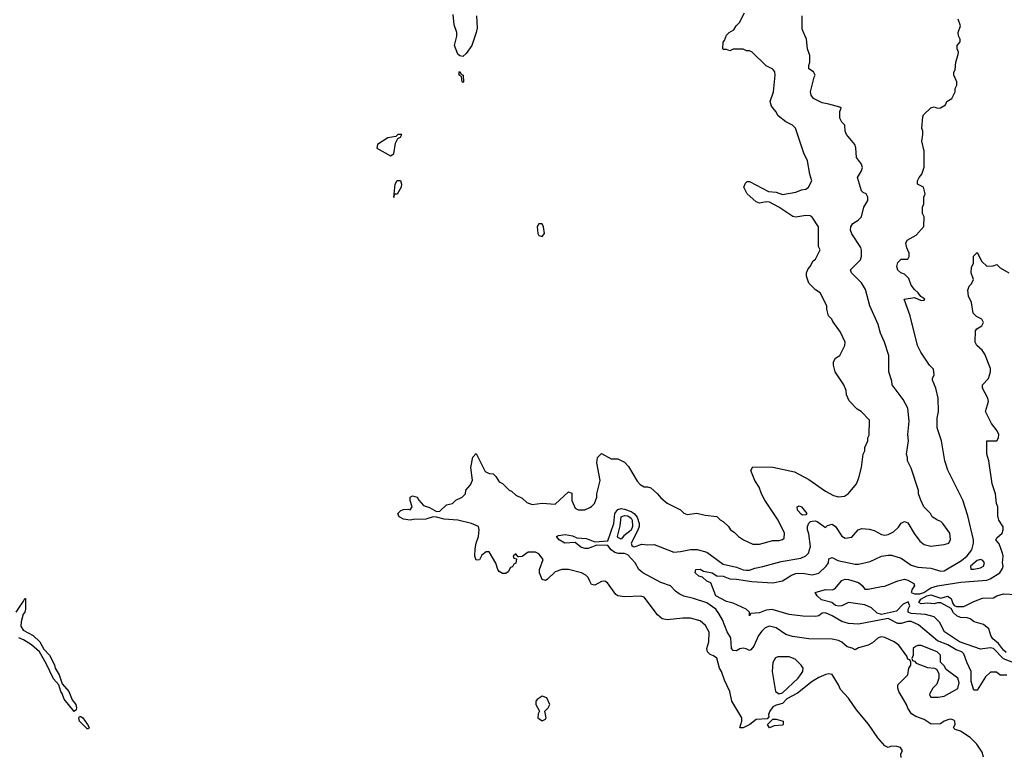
# Model space of a CAD drawing. Header units: inches. Extents: x 2348341 to 2479810, y 460419 to 613669.
# Tile 579 of 656: x 2426540 to 2432516, y 564148 to 568608. Entities that reach past the tile are written whole.
import ezdxf

# ---------------------------------------------------------------- set-up
doc = ezdxf.new("R2010")
doc.units = ezdxf.units.IN
doc.header["$MEASUREMENT"] = 0
doc.layers.add('C4526', color=7, linetype='Continuous')
doc.layers.add('C4536', color=7, linetype='Continuous')

msp = doc.modelspace()

# ---------------------------------------------------------------- linework, layer by layer
at = {"layer": 'C4526', "color": 2}
for points, elevation in [([(2429311.3, 568630), (2429315.3, 568555.3), (2429310.6, 568529.4), (2429282.8, 568450), (2429250, 568402), (2429230, 568384), (2429210, 568388.7), (2429199, 568399), (2429179, 568450), (2429192, 568508), (2429191.8, 568530), (2429177.1, 568577.1), (2429170, 568639)], 74), ([(2430000, 565200), (2429990, 565222), (2429975.5, 565235.5), (2429950, 565249), (2429870, 565269), (2429830, 565269), (2429790, 565255.3), (2429742, 565210), (2429730, 565204), (2429710, 565208.7), (2429694, 565250), (2429694, 565270), (2429717.2, 565330), (2429690, 565365.2), (2429670, 565374.5), (2429625.8, 565374.2), (2429590, 565348), (2429570, 565346), (2429566, 565346), (2429550, 565366), (2429534, 565350), (2429538, 565338), (2429554, 565334), (2429551.6, 565308.4), (2429538, 565302), (2429530, 565286), (2429518, 565282), (2429503.6, 565256.4), (2429490, 565246), (2429470, 565246), (2429450, 565258), (2429442, 565270), (2429428.9, 565308.9), (2429390, 565378), (2429370, 565378), (2429344, 565356), (2429330, 565328), (2429310, 565326), (2429302, 565350), (2429304.8, 565395.2), (2429309.4, 565430.6), (2429324, 565470), (2429329, 565510), (2429325.2, 565530), (2429282, 565550), (2429198, 565570), (2429115.5, 565575.5), (2429068.4, 565588.4), (2429050, 565588.7), (2429005.3, 565574.7), (2428930, 565574), (2428910, 565569.2), (2428870, 565576), (2428847, 565587), (2428842, 565590), (2428835.3, 565610), (2428852.7, 565627.3), (2428870, 565634.8), (2428896, 565636), (2428910, 565632), (2428922, 565650), (2428908.9, 565688.9), (2428908.7, 565710), (2428923.1, 565716.9), (2428952, 565710), (2428962, 565690), (2428990, 565658), (2429026.2, 565646.2), (2429070, 565622), (2429090, 565624.7), (2429130, 565662), (2429166, 565670), (2429186, 565690), (2429226, 565710), (2429246, 565730), (2429248.4, 565751.6), (2429276.4, 565783.6), (2429287.3, 565812.7), (2429278, 565890), (2429288.9, 565951.1), (2429310, 565974), (2429364.7, 565864.7), (2429390, 565852), (2429414, 565850), (2429430, 565834), (2429450, 565802), (2429470, 565792), (2429510, 565752), (2429525.4, 565745.4), (2429550, 565722), (2429590, 565702), (2429616.9, 565676.9), (2429650, 565664.7), (2429710, 565672), (2429790, 565666), (2429870, 565742), (2429890, 565734), (2429891.6, 565688.4), (2429910, 565642), (2429930, 565632), (2429970, 565632), (2430000, 565647)], 74), ([(2430000, 565400.7), (2429990, 565396.9), (2429970, 565397.3), (2429946.3, 565406.3), (2429910, 565433.2), (2429849.2, 565430), (2429814, 565450), (2429798, 565470), (2429810, 565476), (2429850, 565481.7), (2429893.8, 565473.8), (2429922, 565462), (2429978.6, 565458.6), (2430000, 565449.8)], 70), ([(2426519, 565010), (2426563.1, 565076.9), (2426570, 565094), (2426574, 565094), (2426574, 565030), (2426570.6, 565010), (2426561.6, 564998.4), (2426547.7, 564952.3), (2426546.2, 564926.2), (2426561.1, 564901.1), (2426621, 564870), (2426661, 564830), (2426686.8, 564786.8), (2426721, 564750), (2426750.4, 564690.4), (2426754.8, 564670), (2426778.8, 564630), (2426796.9, 564576.9), (2426838.8, 564530), (2426858.8, 564478.8), (2426881, 564450), (2426884.7, 564430), (2426882, 564418), (2426870, 564408.7), (2426810, 564482), (2426798, 564518), (2426789.3, 564530), (2426778, 564570), (2426745.4, 564605.4), (2426700.2, 564700.2), (2426659, 564770), (2426612.1, 564812.1), (2426563.3, 564843.3), (2426534.5, 564854.5)], 74)]:
    msp.add_lwpolyline(points, dxfattribs=dict(at, elevation=elevation))
for points, elevation in [([(2429230, 568226), (2429226, 568230), (2429222, 568262), (2429206, 568270), (2429206, 568290), (2429210, 568294), (2429218, 568278), (2429232, 568270), (2429234, 568230)], 74), ([(2428858, 567910), (2428834, 567910), (2428822, 567898), (2428774, 567890), (2428711.3, 567850), (2428708, 567828), (2428790, 567782), (2428810, 567794), (2428821.2, 567858.8), (2428834.6, 567885.4), (2428850, 567894)], 78), ([(2428812.1, 567548.4), (2428818.4, 567610), (2428830, 567630.5), (2428850, 567630.6), (2428857.6, 567610), (2428854, 567590), (2428830, 567549.2)], 74), ([(2428812.1, 567548.4), (2428811.6, 567548.4), (2428810, 567528.7)], 74), ([(2429710, 567368), (2429690, 567368), (2429681, 567350), (2429684, 567310), (2429690, 567298), (2429710, 567291.3), (2429724, 567310), (2429719, 567350)], 78), ([(2429710, 564502), (2429679.6, 564480.4), (2429672, 564470), (2429672, 564450), (2429694, 564410), (2429685.4, 564394.6), (2429684.7, 564370), (2429710, 564352), (2429730, 564362), (2429735.3, 564370), (2429726, 564410), (2429748, 564430), (2429758, 564450), (2429738, 564490)], 78), ([(2426950, 564302), (2426902, 564350), (2426898, 564370), (2426903.1, 564376.9), (2426910, 564378), (2426922, 564370), (2426951.3, 564330), (2426962, 564310), (2426958, 564302)], 74)]:
    msp.add_lwpolyline(points, close=True, dxfattribs=dict(at, elevation=elevation))
at = {"layer": 'C4536', "color": 2}
for points, elevation in [([(2430000, 565647), (2430010, 565652), (2430028, 565670), (2430042, 565710), (2430042, 565730), (2430062, 565810), (2430042, 565918), (2430046, 565950), (2430070, 565974), (2430130, 565942), (2430170, 565942), (2430210, 565922), (2430235.3, 565895.3), (2430286.4, 565806.4), (2430305.4, 565785.4), (2430330, 565772), (2430350, 565772), (2430370, 565764.7), (2430411, 565730), (2430430, 565704.7), (2430470, 565672), (2430550, 565632), (2430570, 565612), (2430590, 565604.7), (2430650, 565611.3), (2430699.6, 565599.6), (2430771, 565591), (2430790, 565572), (2430810, 565562), (2430842, 565530), (2430854, 565510), (2430876.9, 565496.9), (2430902, 565470), (2430932, 565450), (2430990, 565422.8), (2431030, 565422.8), (2431110, 565446), (2431150, 565446), (2431168.9, 565451.1), (2431179, 565461), (2431182, 565490), (2431144, 565570), (2431062, 565690), (2431042, 565730), (2431028.7, 565770), (2431001.2, 565810), (2430978, 565870), (2430990, 565894), (2431110, 565891.3), (2431242, 565862), (2431330, 565816), (2431430, 565744.7), (2431479.8, 565719.8), (2431510, 565711), (2431544.7, 565715.3), (2431569.1, 565730.9), (2431618, 565790), (2431633.2, 565826.8), (2431648.7, 565890), (2431658, 565970), (2431668, 565990), (2431668, 566010), (2431688, 566050), (2431688, 566070), (2431694.6, 566085.4), (2431696.4, 566176.4), (2431646, 566230), (2431623.1, 566243.1), (2431574.6, 566294.6), (2431558, 566330), (2431556.4, 566356.4), (2431542, 566390), (2431488.7, 566470), (2431478, 566510), (2431478, 566530), (2431490, 566552), (2431518, 566570), (2431548, 566630), (2431548.7, 566650), (2431522, 566710), (2431474.6, 566774.6), (2431468.9, 566788.9), (2431448.7, 566810), (2431438, 566850), (2431438, 566870), (2431398, 566950), (2431370, 566968), (2431328.9, 567008.9), (2431315.3, 567050), (2431315.3, 567070), (2431324.7, 567095.3), (2431338, 567110), (2431356.4, 567143.6), (2431370, 567154), (2431398, 567210), (2431388, 567230), (2431388.7, 567350), (2431350, 567408.7), (2431336.5, 567416.5), (2431310, 567419), (2431250, 567409), (2431232.5, 567412.5), (2431148, 567470), (2431090, 567499), (2431070, 567501.2), (2431030, 567494), (2431010, 567502), (2430954, 567550), (2430935.3, 567590), (2430944, 567616), (2430955.3, 567624.7), (2430970, 567626), (2431084.5, 567564.5), (2431130, 567560.7), (2431170, 567546.8), (2431250, 567561), (2431285.2, 567574.8), (2431310, 567578), (2431328, 567590), (2431348, 567630), (2431335.3, 567670), (2431322, 567750), (2431298, 567798), (2431248, 567950), (2431230, 567968), (2431190, 567988), (2431143.1, 568023.1), (2431128.7, 568050), (2431102, 568082), (2431095.3, 568110), (2431114, 568170), (2431124, 568270), (2431122, 568290), (2431110, 568308), (2431070, 568328), (2430986, 568410), (2430970, 568418), (2430950, 568418), (2430930, 568428), (2430870, 568428), (2430850, 568418), (2430830, 568426), (2430810, 568426), (2430808, 568430), (2430808.9, 568471.1), (2430818, 568482), (2430830, 568514), (2430846, 568530), (2430874.6, 568545.4), (2430888, 568570), (2430908, 568590), (2430938, 568650)], 74), ([(2430000, 565449.8), (2430030, 565437.3), (2430110, 565444.7), (2430145.4, 565550), (2430150.9, 565610), (2430170, 565633.4), (2430190, 565639.6), (2430210, 565636.9), (2430250, 565622.9), (2430269.5, 565609.5), (2430287, 565587), (2430299.2, 565550), (2430299, 565530), (2430291.5, 565508.5), (2430250.8, 565430), (2430255.3, 565415.3), (2430262, 565410), (2430270, 565408), (2430316.5, 565423.5), (2430350, 565418.8), (2430390, 565421), (2430510, 565376), (2430550, 565378.8), (2430610, 565391), (2430650.9, 565390.9), (2430710, 565376), (2430810, 565302.8), (2430890, 565284.9), (2430930, 565268.2), (2430950, 565264.9), (2430970, 565264.9), (2431001.5, 565278.5), (2431050, 565287.3), (2431161.2, 565318.8), (2431281, 565339), (2431310, 565353.4), (2431326.6, 565370), (2431339.5, 565410), (2431330, 565486), (2431320.9, 565510), (2431320.9, 565530), (2431330, 565552), (2431339, 565561), (2431350, 565564), (2431370, 565564.9), (2431380.5, 565560.5), (2431430, 565524.7), (2431442.7, 565537.3), (2431470, 565546), (2431490, 565531.3), (2431530, 565471.3), (2431550, 565461), (2431590, 565466), (2431628.7, 565510), (2431650, 565518.8), (2431695.3, 565515.3), (2431726.4, 565506.4), (2431770, 565482.8), (2431790, 565478.8), (2431810, 565482.8), (2431842, 565498), (2431872.9, 565527.1), (2431890, 565552), (2431910, 565562), (2431930, 565554), (2431967.5, 565487.5), (2432002.5, 565442.5), (2432030, 565421), (2432070, 565410.8), (2432150, 565421), (2432178, 565430), (2432188.9, 565451.1), (2432184, 565490), (2432142, 565550), (2432130, 565562), (2432109.1, 565569.1), (2432078, 565590), (2432068, 565610), (2432028, 565650), (2432008, 565690), (2431995.3, 565730), (2431995.3, 565750), (2431950, 565886), (2431928.7, 565930), (2431928.7, 565950), (2431922, 565970), (2431933.2, 566050), (2431929.3, 566090), (2431939, 566170), (2431929.1, 566249.1), (2431902, 566302), (2431835.3, 566390), (2431833.6, 566413.6), (2431815.3, 566470), (2431815.3, 566570), (2431789, 566650), (2431764.1, 566704.1), (2431750, 566758), (2431699, 566870), (2431674, 566970), (2431648.7, 567010), (2431588.7, 567070), (2431582, 567090), (2431642, 567150), (2431649.1, 567170.9), (2431649.1, 567209.1), (2431644.7, 567224.7), (2431590, 567308), (2431581.2, 567330), (2431584, 567350), (2431595.3, 567370), (2431628, 567390), (2431648, 567410), (2431662, 567470), (2431688, 567510), (2431688, 567530), (2431678, 567550), (2431658, 567558), (2431648.4, 567568.4), (2431624, 567650), (2431648.7, 567690), (2431655.3, 567710), (2431648.7, 567730), (2431618, 567770), (2431615.3, 567830), (2431609, 567850), (2431558, 567910), (2431548.7, 567930), (2431547.3, 567967.3), (2431530, 567986), (2431518, 568010), (2431518, 568050), (2431526, 568070), (2431516.4, 568076.4), (2431450, 568095.3), (2431410, 568102), (2431358, 568130), (2431344, 568150), (2431339, 568170), (2431361.2, 568258.8), (2431368, 568270), (2431358, 568290), (2431328.7, 568310), (2431328.7, 568330), (2431335.3, 568350), (2431335.3, 568390), (2431322, 568430), (2431315.3, 568490), (2431288.7, 568550), (2431288, 568630)], 70), ([(2432530, 564628), (2432490, 564628), (2432467.3, 564647.3), (2432432.7, 564647.3), (2432402, 564618), (2432350, 564538), (2432330, 564538), (2432315.1, 564590), (2432315.1, 564650), (2432287.6, 564707.6), (2432270, 564757), (2432257, 564770), (2432222.7, 564782.7), (2432172.9, 564812.9), (2432110, 564836.3), (2431994.9, 564934.9), (2431950, 564954.7), (2431930, 564954.7), (2431890, 564942.4), (2431870, 564943), (2431810, 564972.1), (2431630, 564939), (2431570, 564942.7), (2431530, 564954), (2431470, 564989.6), (2431430, 565006), (2431410, 565004), (2431390, 564989), (2431370, 564984), (2431293.7, 564986.3), (2431210, 564996), (2431107, 565027), (2431070, 565022.9), (2431030, 565007), (2430978, 565002), (2430970, 564988.7), (2430968.7, 565010), (2430948.7, 565030), (2430870, 565065.6), (2430830, 565076.2), (2430764, 565110), (2430735.3, 565190), (2430710, 565199.5), (2430683.9, 565223.9), (2430662, 565230), (2430639, 565250), (2430644, 565270), (2430670, 565272.2), (2430690, 565260.7), (2430742.8, 565250), (2430770, 565232.4), (2430810.2, 565230.2), (2430850, 565213.1), (2430890, 565211.6), (2430983.3, 565196.7), (2431111.5, 565188.5), (2431170, 565200.5), (2431223.5, 565236.5), (2431250, 565245.5), (2431290, 565248), (2431350, 565237.3), (2431390, 565246.8), (2431435.3, 565290), (2431448.7, 565310), (2431450, 565334), (2431470, 565342), (2431504.7, 565324.7), (2431610, 565302.8), (2431630, 565302.8), (2431702, 565318), (2431770, 565351), (2431810, 565357.3), (2431830, 565356.3), (2431890, 565338), (2431950, 565296.3), (2431990, 565284.9), (2432070, 565278), (2432130, 565260.5), (2432150, 565261.6), (2432255.5, 565324.5), (2432290, 565352.2), (2432318, 565390), (2432329.4, 565430), (2432329.3, 565450), (2432294.8, 565594.8), (2432264, 565690), (2432173.6, 565873.6), (2432155.3, 565930), (2432135.3, 566050), (2432108.7, 566130), (2432108.9, 566188.9), (2432115.3, 566230), (2432114, 566310), (2432099, 566370), (2432080.2, 566420.2), (2432079, 566430), (2432089.1, 566450.9), (2432085.6, 566485.6), (2432062, 566510), (2432008.7, 566590), (2431989.3, 566629.3), (2431944, 566810), (2431908.7, 566910), (2431970, 566921), (2432010, 566902.8), (2432030, 566904.7), (2432032.7, 566910), (2432008, 566928), (2431993.2, 566950), (2431969.5, 566969.5), (2431950, 566995.3), (2431936.5, 567036.5), (2431910, 567062), (2431888, 567070), (2431870, 567088), (2431864, 567110), (2431870, 567134), (2431890, 567154), (2431930, 567154), (2431938, 567170), (2431938, 567190), (2431923.1, 567223.1), (2431918, 567250), (2431926, 567270), (2431980.4, 567299.6), (2432027.3, 567352.7), (2432028.7, 567410), (2432018, 567430), (2432018, 567470), (2432028, 567490), (2432028, 567530), (2432035.3, 567550), (2432026, 567590), (2431988, 567610), (2431988, 567630), (2431998, 567650), (2432015.3, 567670), (2432028.4, 567711.6), (2432028.7, 567810), (2432015.3, 567870), (2432022, 567910), (2432022, 567930), (2432015.3, 567950), (2432022, 568018), (2432026, 568030), (2432070, 568072), (2432090, 568078), (2432110, 568071.3), (2432128.4, 568071.6), (2432158, 568090), (2432166, 568110), (2432198, 568130), (2432218, 568170), (2432218, 568190), (2432228, 568210), (2432228, 568230), (2432208.7, 568270), (2432208.9, 568288.9), (2432216.4, 568303.6), (2432222, 568350), (2432236.4, 568396.4), (2432238, 568410), (2432228.7, 568430), (2432228.7, 568450), (2432247.3, 568472.7), (2432248, 568490), (2432238, 568510), (2432235.3, 568530), (2432248.7, 568570), (2432235.3, 568610)], 66), ([(2432630, 564680.5), (2432510, 564727.1), (2432450, 564791.3), (2432430, 564794), (2432370, 564787), (2432242.7, 564830), (2432151.9, 564891.9), (2432122, 564950), (2432090, 564982.9), (2432037.6, 564997.6), (2431950, 565003.1), (2431932.3, 565010), (2431931.2, 565030), (2431942.6, 565050), (2431933, 565073), (2431901.3, 565058.7), (2431862.2, 565017.8), (2431770, 564996.8), (2431744.2, 565004.2), (2431710, 565037.2), (2431670, 565056.4), (2431570.4, 565069.6), (2431530, 565049.4), (2431510, 565047.3), (2431490, 565051.6), (2431469, 565070), (2431405, 565085), (2431379.3, 565110), (2431368, 565130), (2431430, 565147.7), (2431470, 565147.4), (2431487, 565153), (2431530, 565203.1), (2431550, 565210.3), (2431570, 565208.5), (2431630.4, 565190.4), (2431653.2, 565173.2), (2431670, 565151.3), (2431690, 565150.7), (2431770, 565167.7), (2431790, 565168), (2431870, 565200.7), (2431910, 565210.6), (2431930, 565206), (2431965.4, 565185.4), (2431971, 565170), (2431956, 565150), (2431950.8, 565130), (2431970, 565121.3), (2432002.5, 565122.5), (2432027.6, 565130), (2432070, 565157.7), (2432110, 565170.3), (2432252.5, 565192.5), (2432410, 565204.9), (2432430, 565212.7), (2432488.7, 565250), (2432504.7, 565275.3), (2432509, 565290), (2432505.2, 565310), (2432509.2, 565350), (2432505.2, 565370), (2432485.2, 565425.2), (2432464, 565450), (2432470, 565462), (2432502, 565490), (2432509, 565510), (2432508.7, 565528.7), (2432482, 565570), (2432476.4, 565596.4), (2432475.3, 565650), (2432468.7, 565670), (2432462, 565730), (2432442, 565790), (2432422, 565930), (2432408.7, 565970), (2432409.1, 566050.9), (2432470, 566051.3), (2432481.2, 566070), (2432482, 566090), (2432472.5, 566112.5), (2432436.9, 566156.9), (2432402, 566230), (2432419, 566290), (2432416, 566310), (2432384, 566370), (2432384, 566390), (2432419.5, 566430), (2432432, 566470), (2432432.3, 566490), (2432398, 566578), (2432380.9, 566600.9), (2432349.4, 566629.4), (2432339.3, 566650), (2432341.5, 566718.5), (2432349.2, 566730.8), (2432379, 566750), (2432389, 566770), (2432379, 566790), (2432346.3, 566806.3), (2432326.6, 566826.6), (2432316, 566890), (2432299, 566930), (2432294, 566966), (2432302, 566990), (2432315.5, 567004.5), (2432329, 567030), (2432315.3, 567070), (2432316.4, 567103.6), (2432328, 567130), (2432328.4, 567171.6), (2432350, 567194), (2432379.6, 567139.6), (2432410, 567112), (2432447.3, 567112.7), (2432470, 567122), (2432490, 567102), (2432542, 567070)], 62), ([(2432389, 564130), (2432380.2, 564160.2), (2432348, 564210), (2432308, 564250), (2432248.9, 564288.9), (2432218, 564298), (2432210, 564306), (2432208, 564310), (2432218, 564330), (2432215.3, 564350), (2432210, 564355.3), (2432190, 564362), (2432179.6, 564360.4), (2432150, 564348.7), (2432127.5, 564332.5), (2432072, 564332), (2432030, 564359), (2431978, 564378), (2431953.2, 564393.2), (2431930, 564428), (2431922, 564450), (2431875.3, 564530), (2431868.7, 564550), (2431868.7, 564570), (2431929.1, 564630.9), (2431935.3, 564670), (2431948, 564690), (2431947.3, 564707.3), (2431942, 564722), (2431930, 564726), (2431923.1, 564743.1), (2431875.3, 564810), (2431848, 564830), (2431790, 564857.2), (2431770, 564861.2), (2431750, 564855.1), (2431714.6, 564825.4), (2431690, 564811.6), (2431630, 564794), (2431610, 564782), (2431592.3, 564792.3), (2431561.3, 564801.3), (2431530, 564829.2), (2431510, 564839.3), (2431470, 564846.6), (2431330, 564849.3), (2431230, 564863.7), (2431190, 564876), (2431130, 564916), (2431090, 564926), (2431064.1, 564915.9), (2431043.4, 564896.6), (2431024, 564870), (2430995.9, 564804.1), (2430977.3, 564782.7), (2430970, 564779), (2430949.3, 564789.3), (2430930, 564792.3), (2430910, 564789), (2430890, 564775.3), (2430870, 564779), (2430859, 564790), (2430855.9, 564855.9), (2430832.5, 564892.5), (2430804.5, 564964.5), (2430783.7, 565003.7), (2430764, 565030), (2430710, 565067.8), (2430630, 565094.7), (2430570, 565107.3), (2430542, 565122), (2430519.3, 565139.3), (2430490, 565171.5), (2430430, 565191.6), (2430321.2, 565250), (2430297.2, 565270), (2430274.5, 565310), (2430230, 565358), (2430210, 565367.3), (2430173.3, 565366.7), (2430152.2, 565372.3), (2430129.3, 565390), (2430110, 565415.3), (2430042.8, 565417.2), (2430000, 565400.7)], 70), ([(2431888.9, 564128.9), (2431888, 564150), (2431898, 564170), (2431886, 564190), (2431863.6, 564196.4), (2431830, 564198), (2431810, 564189), (2431790, 564199), (2431747.9, 564247.9), (2431691, 564331), (2431618.9, 564418.9), (2431570, 564489), (2431521.5, 564541.5), (2431509, 564570), (2431470, 564633.2), (2431450, 564636), (2431432.5, 564632.5), (2431390, 564613.6), (2431349, 564591), (2431259.9, 564520.1), (2431195.5, 564484.5), (2431170, 564457.2), (2431130, 564447), (2431110, 564436), (2431093.4, 564410), (2431084.9, 564390), (2431085.4, 564374.6), (2431076.9, 564363.1), (2431010, 564359), (2430970.7, 564329.3), (2430930, 564309), (2430910, 564308), (2430922, 564350), (2430922, 564370), (2430862, 564470), (2430849, 564530), (2430817.5, 564597.5), (2430799.3, 564650), (2430786, 564670), (2430771.2, 564731.2), (2430750, 564746.6), (2430730, 564753.2), (2430713.2, 564770), (2430709.6, 564790), (2430722, 564830), (2430723.7, 564890), (2430702.7, 564930), (2430670, 564959.3), (2430610, 564975.1), (2430565.2, 564974.8), (2430470, 564963.7), (2430438, 564970), (2430410, 564995.3), (2430330, 565102), (2430310, 565109), (2430210, 565104), (2430169.3, 565109.3), (2430157.2, 565117.2), (2430108, 565190), (2430090, 565199), (2430070, 565197.2), (2430030, 565175.3), (2430010, 565178), (2430000, 565200)], 74), ([(2432526.3, 564766.4), (2432510, 564780.4), (2432479.9, 564819.9), (2432446.3, 564850), (2432433.3, 564870), (2432420.9, 564910), (2432390, 564936), (2432332.1, 564952.1), (2432308, 564970), (2432290, 564976), (2432250, 564978.7), (2432228.3, 564988.3), (2432206.7, 565006.7), (2432192.5, 565032.5), (2432130, 565067.3), (2432110, 565067.6), (2432090, 565061.1), (2432050, 565065.6), (2432010, 565061.7), (2431996.2, 565070), (2432009.7, 565090), (2432046, 565110), (2432070, 565116.5), (2432130, 565096.4), (2432170, 565108.7), (2432193, 565093), (2432202.9, 565062.9), (2432211.8, 565051.8), (2432225.3, 565045.3), (2432270, 565044.9), (2432330, 565075.5), (2432384.1, 565095.9), (2432450, 565098.8), (2432470, 565110.8), (2432510, 565122.8), (2432590, 565117.3)], 58)]:
    msp.add_lwpolyline(points, dxfattribs=dict(at, elevation=elevation))
for points, elevation in [([(2431290, 565599.3), (2431284.4, 565604.4), (2431261.2, 565630), (2431259, 565650), (2431270, 565657.3), (2431284.7, 565650), (2431318, 565610), (2431310, 565602)], 70), ([(2430190, 565453.2), (2430170, 565464), (2430168.7, 565470), (2430185, 565535), (2430189.8, 565590), (2430210, 565598.5), (2430230, 565595.6), (2430250, 565582), (2430257.6, 565570), (2430259.1, 565530), (2430250, 565509.7), (2430206, 565474)], 66), ([(2432371, 565331), (2432350, 565324.5), (2432311.3, 565290), (2432312.7, 565272.7), (2432331.1, 565271.1), (2432370, 565279.1), (2432389, 565290), (2432395.1, 565310), (2432384.5, 565324.5)], 66), ([(2431991.1, 564808.9), (2431976.9, 564803.1), (2431962, 564790), (2431962, 564750), (2431954, 564730), (2431958, 564718), (2431970, 564714), (2431981, 564701), (2432050, 564674.8), (2432091.3, 564671.3), (2432104.7, 564664.7), (2432118, 564638), (2432118, 564610), (2432105.4, 564574.6), (2432082, 564550), (2432063.6, 564516.4), (2432062, 564510), (2432070, 564494), (2432114, 564494), (2432150, 564501), (2432233.1, 564546.9), (2432241.2, 564581.2), (2432233.2, 564610), (2432163.1, 564663.1), (2432150, 564686), (2432128.4, 564708.4), (2432128, 564750), (2432108, 564770), (2432011.3, 564808.7)], 70), ([(2431140.7, 564739.3), (2431126.8, 564733.2), (2431110, 564706), (2431106.8, 564650), (2431126.8, 564530), (2431150, 564516), (2431170, 564521), (2431264.5, 564610), (2431293.2, 564650), (2431294, 564670), (2431282, 564690), (2431245.6, 564725.6), (2431210, 564739)], 74), ([(2431090, 564308), (2431078, 564330), (2431110, 564362), (2431130, 564362), (2431174, 564350), (2431174, 564330), (2431170, 564326), (2431119.6, 564320.4)], 74)]:
    msp.add_lwpolyline(points, close=True, dxfattribs=dict(at, elevation=elevation))

doc.saveas('drawing.dxf')
